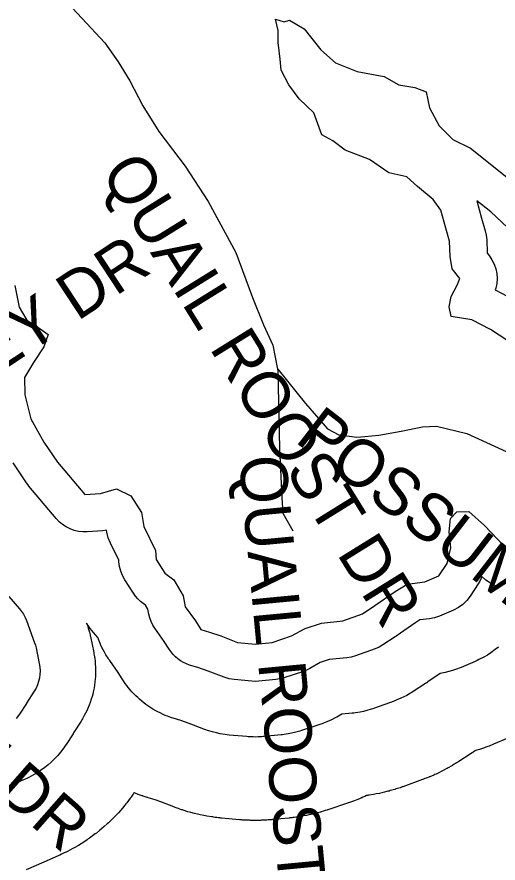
# Model space of a CAD drawing. Extents: x 1950930 to 2061844, y 904556 to 1017002.
# Drawn here: x 1968642 to 1969612, y 993380 to 995083 of the extents above; entities that cross this region are included whole.
import ezdxf

# ---------------------------------------------------------------- set-up
doc = ezdxf.new("R2010")
doc.units = 0
for name, color, linetype in [('Exist Hydrographic Buffer Line', 7, 'Continuous'), ('Exist Hydrographic Lake Shore', 7, 'Continuous'), ('Exist Road Non-System Type 51', 7, 'Continuous'), ('Exist Road Non-System Type 51 Label', 7, 'Continuous')]:
    doc.layers.add(name, color=color, linetype=linetype)

msp = doc.modelspace()

# ---------------------------------------------------------------- linework, layer by layer
at = {"layer": 'Exist Hydrographic Buffer Line'}
for points in [[(1969676.5, 994616.3), (1969597, 994690.7), (1969568.8, 994713.3), (1969578.3, 994678.4), (1969585.7, 994652.8), (1969587.8, 994643.8), (1969588.7, 994634.5), (1969589.6, 994609.1), (1969589.9, 994607.5), (1969593.7, 994602.7), (1969599.2, 994594.5), (1969603.6, 994585.6), (1969606.8, 994576.3), (1969608.8, 994566.6), (1969609.4, 994556.7), (1969608.8, 994546.9), (1969606.9, 994537.2), (1969605.7, 994533.8), (1969630.9, 994520.8)], [(1969613, 993934.4), (1969596.6, 993943.2), (1969586.6, 993949.6), (1969578.9, 993956.5), (1969577.7, 993953.5), (1969574.9, 993947.7), (1969571.7, 993942.2), (1969555.3, 993917.1), (1969548.6, 993908.3), (1969540.6, 993900.6), (1969531.6, 993894.1), (1969521.7, 993889), (1969493.4, 993877), (1969483.5, 993873.6), (1969473.2, 993871.6), (1969454.1, 993869.3), (1969445.8, 993864), (1969406.1, 993836.5), (1969405.3, 993835.9), (1969404.4, 993835.3), (1969379.3, 993819), (1969371.8, 993814.6), (1969363.8, 993811.2), (1969324.6, 993797.1), (1969315.7, 993794.4), (1969306.6, 993793), (1969271.3, 993789.4), (1969253.3, 993783.4), (1969232.3, 993771.6), (1969225.9, 993768.5), (1969219.3, 993765.9), (1969180.1, 993752.8), (1969172, 993750.6), (1969163.6, 993749.3), (1969129.8, 993746.1), (1969122.8, 993745.7), (1969115.8, 993746), (1969079.9, 993749.3), (1969069.5, 993751), (1969059.6, 993754), (1969027.5, 993766.5), (1969006.9, 993773.3), (1968990.2, 993778.6), (1968983.9, 993780.8), (1968977.9, 993783.6), (1968972.1, 993787), (1968966.7, 993790.8), (1968961.6, 993795.1), (1968957, 993799.8), (1968952.7, 993804.9), (1968949, 993810.4), (1968939.2, 993826), (1968920.4, 993852.5), (1968916.2, 993859.1), (1968912.7, 993866.2), (1968909.9, 993873.6), (1968908, 993881.2), (1968906, 993891.2), (1968901.6, 993898.9), (1968896.8, 993902.3), (1968891.1, 993906.7), (1968885.9, 993911.7), (1968881.1, 993917.2), (1968876.9, 993923.1), (1968859.5, 993950.4), (1968854.9, 993958.7), (1968851.3, 993967.6), (1968849, 993976.9), (1968847.8, 993986.4), (1968847.6, 993989.6), (1968830.5, 994023.8), (1968826.2, 994034.6), (1968823.5, 994045.9), (1968822.9, 994049.9), (1968815.6, 994049), (1968784, 994046.8), (1968775.2, 994046.7), (1968766.5, 994047.7), (1968757.9, 994049.6), (1968749.6, 994052.6), (1968741.7, 994056.5), (1968734.3, 994061.3), (1968727.5, 994066.9), (1968721.5, 994073.3), (1968666.5, 994138.8), (1968664, 994141.8), (1968661.7, 994145.1), (1968634.5, 994185.4)], [(1968626.1, 993916.3), (1968647.4, 993891.9), (1968651.7, 993886.5), (1968655.5, 993880.7), (1968658.7, 993874.6), (1968661.4, 993868.3), (1968677.7, 993823.6), (1968679.4, 993818.3), (1968680.7, 993813), (1968687.3, 993781.4), (1968688.4, 993774.2), (1968688.8, 993767), (1968688.5, 993759.8), (1968687.6, 993752.7), (1968685.9, 993745.6), (1968683.6, 993738.8), (1968680.7, 993732.2), (1968677.1, 993725.9), (1968661.8, 993702), (1968661.6, 993701.7), (1968661.4, 993701.4), (1968647.3, 993679.5), (1968640.7, 993670.8)], [(1969612.5, 993814.7), (1969606, 993809.6), (1969596.9, 993803.1), (1969590, 993798.5), (1969582.8, 993794.5), (1969572.9, 993789.4), (1969569.2, 993787.6), (1969565.4, 993785.9), (1969537.1, 993773.9), (1969533.4, 993772.4), (1969529.8, 993771.1), (1969519.8, 993767.7), (1969512.3, 993765.4), (1969504.7, 993763.6), (1969494.9, 993761.8), (1969470, 993744.5), (1969469.7, 993744.2), (1969469.3, 993744), (1969468.5, 993743.4), (1969467.8, 993743), (1969467.1, 993742.5), (1969466.3, 993741.9), (1969465.9, 993741.7), (1969465.6, 993741.5), (1969440.5, 993725.2), (1969437.8, 993723.4), (1969435, 993721.8), (1969427.5, 993717.5), (1969421.8, 993714.4), (1969415.9, 993711.7), (1969407.9, 993708.3), (1969404.9, 993707), (1969401.9, 993705.9), (1969362.7, 993691.7), (1969359.4, 993690.6), (1969356.1, 993689.6), (1969347.2, 993687), (1969340.5, 993685.2), (1969333.7, 993683.9), (1969324.6, 993682.4), (1969321.2, 993681.9), (1969317.7, 993681.5), (1969296.8, 993679.4), (1969287, 993673.9), (1969284.7, 993672.7), (1969282.3, 993671.5), (1969276, 993668.3), (1969271.2, 993666), (1969266.4, 993664), (1969259.8, 993661.5), (1969257.3, 993660.5), (1969254.8, 993659.7), (1969215.6, 993646.6), (1969212.5, 993645.6), (1969209.5, 993644.8), (1969201.4, 993642.5), (1969195.2, 993641.1), (1969189, 993639.9), (1969180.7, 993638.6), (1969177.5, 993638.2), (1969174.4, 993637.8), (1969140.6, 993634.6), (1969138, 993634.4), (1969135.4, 993634.2), (1969128.4, 993633.8), (1969123.2, 993633.7), (1969117.9, 993633.8), (1969110.9, 993634.1), (1969108.3, 993634.3), (1969105.7, 993634.5), (1969069.7, 993637.7), (1969065.8, 993638.2), (1969062, 993638.7), (1969051.7, 993640.4), (1969044, 993641.9), (1969036.5, 993644), (1969026.5, 993647), (1969022.8, 993648.3), (1969019.1, 993649.6), (1968989.5, 993661.1), (1968972.5, 993666.7), (1968956.7, 993671.7), (1968954.4, 993672.4), (1968952, 993673.3), (1968945.8, 993675.5), (1968941.2, 993677.3), (1968936.6, 993679.3), (1968930.6, 993682.1), (1968926.1, 993684.3), (1968921.8, 993686.7), (1968916, 993690), (1968911.8, 993692.6), (1968907.7, 993695.4), (1968902.2, 993699.2), (1968898.2, 993702.2), (1968894.4, 993705.3), (1968889.3, 993709.6), (1968885.6, 993712.9), (1968882, 993716.3), (1968877.3, 993721), (1968873.9, 993724.7), (1968870.7, 993728.4), (1968866.4, 993733.5), (1968863.4, 993737.4), (1968860.5, 993741.5), (1968856.7, 993746.9), (1968855.3, 993749), (1968854, 993751.1), (1968846, 993763.8), (1968829.1, 993787.6), (1968827.4, 993790), (1968825.8, 993792.5), (1968821.6, 993799.1), (1968818.6, 993804.2), (1968815.8, 993809.4), (1968812.3, 993816.4), (1968809.8, 993821.8), (1968807.7, 993827.3), (1968805.1, 993834.2), (1968804.9, 993834.4), (1968801.2, 993838.4), (1968796.5, 993843.9), (1968793, 993848), (1968789.8, 993852.4), (1968785.6, 993858.3), (1968784.1, 993860.5), (1968782.7, 993862.6), (1968782.9, 993862), (1968783.6, 993860.1), (1968784.2, 993858.1), (1968785.9, 993852.9), (1968787.1, 993849), (1968788.2, 993845), (1968789.5, 993839.7), (1968790, 993837.7), (1968790.4, 993835.7), (1968796.9, 993804.1), (1968797.4, 993801.4), (1968797.9, 993798.7), (1968799, 993791.6), (1968799.7, 993786.3), (1968800.2, 993780.9), (1968800.6, 993773.7), (1968800.8, 993768.3), (1968800.7, 993762.9), (1968800.5, 993755.7), (1968800.1, 993750.3), (1968799.5, 993745), (1968798.6, 993737.8), (1968797.7, 993732.5), (1968796.6, 993727.2), (1968795, 993720.2), (1968793.6, 993715), (1968792, 993709.8), (1968789.7, 993703), (1968787.9, 993697.9), (1968785.8, 993692.9), (1968782.8, 993686.3), (1968780.5, 993681.5), (1968778, 993676.7), (1968774.4, 993670.5), (1968773, 993668.1), (1968771.6, 993665.8), (1968756.3, 993641.9), (1968756.3, 993641.7), (1968756.2, 993641.6), (1968756, 993641.3), (1968755.9, 993641.1), (1968755.7, 993640.9), (1968755.5, 993640.6), (1968755.4, 993640.5), (1968755.4, 993640.3), (1968741.2, 993618.5), (1968738.9, 993615.1), (1968736.5, 993611.8), (1968729.9, 993603.1), (1968724.7, 993596.8), (1968719, 993590.8), (1968711.2, 993583.1), (1968705.1, 993577.6), (1968698.7, 993572.5), (1968689.8, 993566.1), (1968683, 993561.5), (1968675.9, 993557.5), (1968666.2, 993552.4), (1968662.5, 993550.5), (1968658.8, 993548.8), (1968627.8, 993535.4)], [(1969630.9, 993631.2), (1969602.6, 993619.2), (1969601.2, 993618.6), (1969599.9, 993618.1), (1969596.2, 993616.6), (1969593.5, 993615.5), (1969590.7, 993614.5), (1969587, 993613.2), (1969585.7, 993612.7), (1969584.3, 993612.2), (1969574.4, 993608.8), (1969571.6, 993607.8), (1969568.8, 993607), (1969564.7, 993605.7), (1969564.7, 993605.7), (1969564.4, 993605.5), (1969564.2, 993605.4), (1969564.1, 993605.3), (1969563.2, 993604.7), (1969563, 993604.5), (1969562.8, 993604.4), (1969562.1, 993603.9), (1969561.6, 993603.6), (1969561.1, 993603.3), (1969560.4, 993602.8), (1969560.2, 993602.7), (1969560, 993602.5), (1969559.1, 993601.9), (1969558.9, 993601.8), (1969558.8, 993601.7), (1969558.5, 993601.5), (1969558.2, 993601.4), (1969558, 993601.2), (1969557.7, 993601), (1969557.5, 993600.9), (1969557.4, 993600.8), (1969532.3, 993584.5), (1969531.3, 993583.8), (1969530.3, 993583.2), (1969527.6, 993581.4), (1969525.5, 993580.1), (1969523.4, 993578.9), (1969520.6, 993577.2), (1969519.6, 993576.6), (1969518.5, 993576), (1969511, 993571.7), (1969508.9, 993570.5), (1969506.8, 993569.3), (1969501, 993566.3), (1969496.7, 993564.1), (1969492.3, 993561.9), (1969486.5, 993559.2), (1969484.2, 993558.2), (1969482, 993557.2), (1969474, 993553.8), (1969472.9, 993553.4), (1969471.8, 993552.9), (1969468.8, 993551.7), (1969466.6, 993550.8), (1969464.3, 993549.9), (1969461.3, 993548.7), (1969460.1, 993548.3), (1969459, 993547.9), (1969419.8, 993533.7), (1969418.5, 993533.3), (1969417.3, 993532.9), (1969414, 993531.7), (1969411.6, 993530.9), (1969409.1, 993530.1), (1969405.8, 993529.1), (1969404.6, 993528.7), (1969403.3, 993528.3), (1969394.4, 993525.7), (1969391.9, 993525), (1969389.4, 993524.4), (1969382.7, 993522.6), (1969377.7, 993521.4), (1969372.6, 993520.3), (1969365.8, 993519), (1969363.3, 993518.5), (1969360.7, 993518.1), (1969351.6, 993516.6), (1969350.3, 993516.4), (1969349, 993516.2), (1969346.7, 993515.9), (1969342.8, 993514), (1969339.2, 993512.4), (1969335.5, 993510.8), (1969330.7, 993508.8), (1969328.8, 993508.1), (1969327, 993507.3), (1969320.4, 993504.8), (1969319.4, 993504.4), (1969318.5, 993504.1), (1969316, 993503.1), (1969314.2, 993502.5), (1969312.3, 993501.8), (1969309.8, 993500.9), (1969308.9, 993500.6), (1969307.9, 993500.3), (1969268.7, 993487.2), (1969267.6, 993486.8), (1969266.5, 993486.5), (1969263.5, 993485.5), (1969261.2, 993484.8), (1969258.9, 993484.2), (1969255.9, 993483.3), (1969254.8, 993483), (1969253.6, 993482.6), (1969245.5, 993480.4), (1969243.2, 993479.8), (1969240.9, 993479.3), (1969234.7, 993477.8), (1969230.1, 993476.7), (1969225.5, 993475.8), (1969219.3, 993474.7), (1969216.9, 993474.3), (1969214.6, 993473.9), (1969206.3, 993472.6), (1969205.1, 993472.4), (1969203.9, 993472.2), (1969200.8, 993471.8), (1969198.4, 993471.5), (1969196.1, 993471.2), (1969193, 993470.9), (1969191.8, 993470.7), (1969190.6, 993470.6), (1969156.8, 993467.4), (1969155.8, 993467.3), (1969154.9, 993467.2), (1969152.3, 993467), (1969150.3, 993466.8), (1969148.3, 993466.7), (1969145.7, 993466.5), (1969144.7, 993466.5), (1969143.8, 993466.4), (1969136.7, 993466.1), (1969134.8, 993466), (1969132.8, 993465.9), (1969127.6, 993465.8), (1969123.6, 993465.7), (1969119.7, 993465.7), (1969114.5, 993465.8), (1969112.5, 993465.9), (1969110.5, 993466), (1969103.5, 993466.3), (1969102.5, 993466.3), (1969101.6, 993466.4), (1969098.9, 993466.5), (1969097, 993466.6), (1969095, 993466.8), (1969092.4, 993467), (1969091.4, 993467.1), (1969090.4, 993467.2), (1969054.5, 993470.4), (1969053, 993470.6), (1969051.6, 993470.7), (1969047.7, 993471.1), (1969044.8, 993471.5), (1969041.9, 993471.9), (1969038, 993472.4), (1969036.6, 993472.7), (1969035.1, 993472.9), (1969024.8, 993474.5), (1969021.9, 993475), (1969019.1, 993475.6), (1969011.4, 993477.1), (1969005.7, 993478.3), (1969000, 993479.8), (1968992.5, 993481.8), (1968989.6, 993482.6), (1968986.8, 993483.4), (1968976.9, 993486.5), (1968975.5, 993487), (1968974.1, 993487.4), (1968970.4, 993488.6), (1968967.6, 993489.6), (1968964.8, 993490.6), (1968961.2, 993491.9), (1968959.8, 993492.4), (1968958.4, 993492.9), (1968932.5, 993503), (1968920.8, 993506.9), (1968906.6, 993511.3), (1968905.7, 993511.6), (1968904.8, 993511.9), (1968902.5, 993512.7), (1968900.7, 993513.2), (1968898.9, 993513.8), (1968896.6, 993514.7), (1968895.7, 993515), (1968894.8, 993515.3), (1968888.6, 993517.6), (1968886.8, 993518.2), (1968885.1, 993518.9), (1968880.5, 993520.7), (1968878.4, 993521.5), (1968878.1, 993521.1), (1968876.4, 993518.5), (1968874.6, 993516), (1968872.2, 993512.7), (1968871.2, 993511.5), (1968870.3, 993510.3), (1968863.7, 993501.5), (1968861.8, 993499.1), (1968859.9, 993496.7), (1968854.7, 993490.4), (1968850.7, 993485.7), (1968846.6, 993481.1), (1968840.9, 993475.2), (1968838.8, 993473), (1968836.6, 993470.8), (1968828.8, 993463.1), (1968826.6, 993461), (1968824.3, 993458.9), (1968818.2, 993453.4), (1968813.6, 993449.3), (1968808.8, 993445.4), (1968802.4, 993440.4), (1968800, 993438.5), (1968797.5, 993436.7), (1968788.6, 993430.2), (1968786.1, 993428.4), (1968783.6, 993426.7), (1968776.8, 993422.1), (1968771.6, 993418.8), (1968766.3, 993415.6), (1968759.2, 993411.6), (1968756.5, 993410.1), (1968753.8, 993408.6), (1968744.1, 993403.5), (1968742.7, 993402.8), (1968741.4, 993402.1), (1968737.7, 993400.3), (1968734.9, 993399), (1968732.2, 993397.7), (1968728.4, 993396), (1968727, 993395.3), (1968725.6, 993394.7), (1968696.2, 993381.9), (1968661.2, 993366)]]:
    msp.add_lwpolyline(points, dxfattribs=at)
at = {"layer": 'Exist Hydrographic Lake Shore'}
for points in [[(1969651, 994418.2), (1969596.5, 994454.1), (1969558.4, 994473.8), (1969517, 994480.3), (1969512.7, 994499.9), (1969517, 994520.7), (1969529, 994543.5), (1969534.4, 994556.6), (1969519.2, 994576.3), (1969514.8, 994601.3), (1969513.7, 994631.9), (1969506.1, 994658), (1969496.3, 994694), (1969481.1, 994715.8), (1969449.5, 994742), (1969427.7, 994761.6), (1969391.7, 994769.2), (1969352.5, 994796.5), (1969303.5, 994815), (1969278.4, 994833.6), (1969256.6, 994845.6), (1969240.3, 994890.3), (1969210.9, 994918.6), (1969190.2, 994946.9), (1969174.9, 994976.4), (1969172.7, 994998.2), (1969168.4, 995032), (1969168.4, 995056), (1969162.9, 995078.9), (1969180.4, 995073.4), (1969191.2, 995076.7), (1969220.7, 995059.2), (1969254.4, 995016.7), (1969283.9, 994990.6), (1969327.4, 994973.1), (1969381.9, 994963.3), (1969411.3, 994946.9), (1969444, 994941.5), (1969466.9, 994932.8), (1969473.4, 994900.1), (1969493, 994864.1), (1969520.3, 994836.8), (1969556.2, 994819.4), (1969646.1, 994747.4)], [(1968638.3, 994542.5), (1968647, 994498.8), (1968662.3, 994472.7), (1968679.7, 994461.8), (1968705.3, 994444.3), (1968696.6, 994419.3), (1968675.9, 994387.6), (1968657.4, 994357.1), (1968658.5, 994322.2), (1968670.5, 994274.3), (1968696.6, 994227.4), (1968723.8, 994187), (1968778.9, 994121.6), (1968810.5, 994123.8), (1968843.1, 994133.6), (1968871.5, 994119.4), (1968893.3, 994085.6), (1968897.6, 994057.3), (1968921.6, 994009.3), (1968922.7, 993990.8), (1968940.1, 993963.5), (1968958.6, 993950.4), (1968977.2, 993917.7), (1968981.5, 993895.9), (1969001.7, 993867.6), (1969012.6, 993850.1), (1969030, 993844.7), (1969052.9, 993837.1), (1969086.7, 993824), (1969122.6, 993820.7), (1969156.4, 993824), (1969195.6, 993837.1), (1969222.8, 993852.3), (1969255.5, 993863.2), (1969299.1, 993867.6), (1969338.3, 993881.8), (1969363.4, 993898.1), (1969404.2, 993926.5), (1969428.2, 993941.7), (1969464.2, 993946.1), (1969492.5, 993958.1), (1969508.8, 993983.2), (1969516.5, 994014.8), (1969513.2, 994046.4), (1969515.4, 994073.6), (1969528.5, 994086.7), (1969552.4, 994087.8), (1969584, 994059.5), (1969610.2, 994032.2), (1969632, 994009.3)]]:
    msp.add_lwpolyline(points, dxfattribs=at)
at = {"layer": 'Exist Road Non-System Type 51'}
for points in [[(1968607, 995277.8), (1968617.1, 995264.4), (1968726.4, 995130.8), (1968819.5, 995031.3), (1968846.2, 994993.2), (1968869.6, 994954.4), (1968895.6, 994904.2), (1968928, 994852.4), (1968981.4, 994782.8), (1969027.5, 994711.6), (1969083.4, 994608.8), (1969116.5, 994518.2), (1969139.1, 994463.1), (1969157.8, 994422.7), (1969167.5, 994374.1)], [(1969167.5, 994374.1), (1969168.2, 994370.1), (1969171.5, 994214.7), (1969175.6, 994115.1), (1969178, 994084.4), (1969198.2, 994048.8)], [(1969167.8, 994374.1), (1969223.5, 994305.1), (1969268.1, 994254.2), (1969290.6, 994241.9), (1969326.9, 994237), (1969343.1, 994238.6)], [(1969343.1, 994238.6), (1969371.5, 994241.4), (1969416, 994249.2), (1969459.1, 994258.1), (1969487.5, 994259.6), (1969548.8, 994244.4), (1969644.2, 994200.8), (1969683.9, 994184.1), (1969730.4, 994178.2), (1969794.6, 994180.7), (1969838.1, 994191), (1969858.2, 994196.9), (1969878.4, 994207.1), (1969916, 994218.9), (1969952.8, 994228.2)]]:
    msp.add_lwpolyline(points, dxfattribs=at)

# ---------------------------------------------------------------- texts
at = {"layer": 'Exist Road Non-System Type 51 Label'}
for s, rotation, p in [('  QUAIL ROOST DR', 301.7919, (1968772.3, 994831.1)), ('  WILD TURKEY DR', 33.3479, (1967950.2, 993934.2)), ('  POSSUM TROT LN', 322.3134, (1969144, 994272.5)), ('  QUAIL ROOST DR', 275.4142, (1969082.1, 994267.1)), ('  HOBART DR', 318.6735, (1968120.4, 993939))]:
    msp.add_text(s, height=95, rotation=rotation, dxfattribs=at).set_placement(p)

doc.saveas('drawing.dxf')
